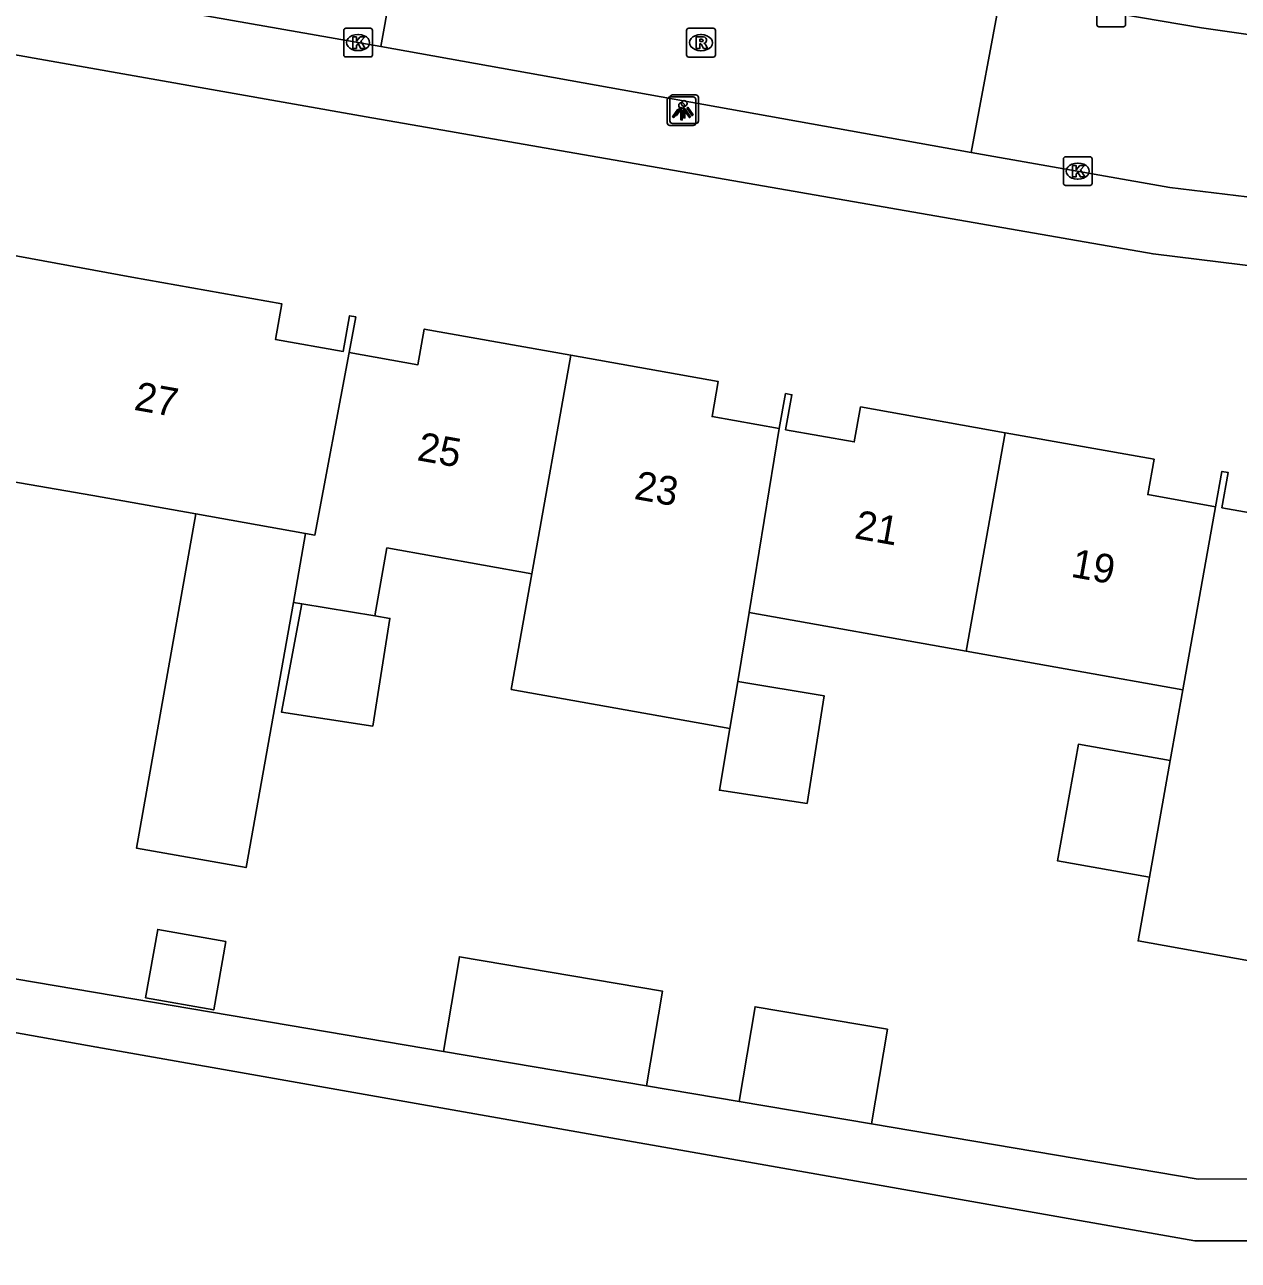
# Model space of a CAD drawing. Extents: x 163686 to 164493, y 382719 to 383870.
# Drawn here: x 164109.94 to 164152.21, y 383399.75 to 383442.78 of the extents above; entities that cross this region are included whole.
import ezdxf

# ---------------------------------------------------------------- set-up
doc = ezdxf.new("R2010")
doc.units = 0
for name, color, linetype in [('IMGEO_Kolk', 7, 'Continuous'), ('IMGEO_Lichtpunt', 7, 'Continuous'), ('IMGEO_Pand', 7, 'Continuous'), ('IMGEO_Pand_nummerreeks', 7, 'Continuous'), ('IMGEO_Rijbaan_lokaal_open', 7, 'Continuous'), ('IMGEO_Rioolput', 7, 'Continuous'), ('IMGEO_Voetpad_open', 7, 'Continuous')]:
    doc.layers.add(name, color=color, linetype=linetype)

msp = doc.modelspace()

# ---------------------------------------------------------------- linework, layer by layer
at = {"layer": 'IMGEO_Kolk'}
for p, q in [((164147.284, 383442.779), (164147.284, 383443.631)), ((164148.285, 383443.631), (164148.285, 383442.779)), ((164121.055, 383441.729), (164121.055, 383442.581)), ((164121.13, 383442.655), (164121.982, 383442.655)), ((164121.543, 383442.435), (164121.568, 383442.435)), ((164122.056, 383442.581), (164122.056, 383441.729)), ((164148.211, 383442.705), (164147.359, 383442.705)), ((164121.566, 383441.875), (164121.541, 383441.875)), ((164121.982, 383441.655), (164121.13, 383441.655)), ((164146.119, 383437.253), (164146.119, 383438.105)), ((164146.194, 383438.179), (164147.046, 383438.179)), ((164147.12, 383438.105), (164147.12, 383437.253)), ((164146.607, 383437.959), (164146.632, 383437.959)), ((164147.046, 383437.179), (164146.194, 383437.179)), ((164146.63, 383437.399), (164146.605, 383437.399))]:
    msp.add_line(p, q, dxfattribs=at)
for points in [[(164147.284, 383442.779), (164147.284, 383443.631)], [(164148.285, 383443.631), (164148.285, 383442.779)], [(164121.055, 383441.729), (164121.055, 383442.581)], [(164121.13, 383442.655), (164121.982, 383442.655)], [(164121.376, 383442.355), (164121.499, 383442.355), (164121.499, 383442.204), (164121.629, 383442.355), (164121.793, 383442.355), (164121.647, 383442.204), (164121.8, 383441.955), (164121.648, 383441.955), (164121.563, 383442.119), (164121.499, 383442.052), (164121.499, 383441.955), (164121.376, 383441.955), (164121.376, 383442.355)], [(164122.056, 383442.581), (164122.056, 383441.729)], [(164148.211, 383442.705), (164147.359, 383442.705)], [(164121.982, 383441.655), (164121.13, 383441.655)], [(164146.119, 383437.253), (164146.119, 383438.105)], [(164146.194, 383438.179), (164147.046, 383438.179)], [(164147.12, 383438.105), (164147.12, 383437.253)], [(164146.44, 383437.879), (164146.563, 383437.879), (164146.563, 383437.728), (164146.693, 383437.879), (164146.857, 383437.879), (164146.711, 383437.728), (164146.864, 383437.479), (164146.712, 383437.479), (164146.627, 383437.643), (164146.563, 383437.576), (164146.563, 383437.479), (164146.44, 383437.479), (164146.44, 383437.879)], [(164147.046, 383437.179), (164146.194, 383437.179)]]:
    msp.add_lwpolyline(points, dxfattribs=at)
for centre, start, end in [((164147.361, 383442.781), 181.552, 268.448), ((164147.361, 383442.781), 181.552, 268.448), ((164148.209, 383442.781), 271.552, 358.448), ((164148.209, 383442.781), 271.552, 358.448), ((164121.132, 383442.579), 91.552, 178.448), ((164121.132, 383442.579), 91.552, 178.448), ((164121.98, 383442.579), 1.552, 88.448), ((164121.98, 383442.579), 1.552, 88.448), ((164121.132, 383441.731), 181.552, 268.448), ((164121.132, 383441.731), 181.552, 268.448), ((164121.98, 383441.731), 271.552, 358.448), ((164121.98, 383441.731), 271.552, 358.448), ((164146.196, 383438.103), 91.552, 178.448), ((164146.196, 383438.103), 91.552, 178.448), ((164147.044, 383438.103), 1.552, 88.448), ((164147.044, 383438.103), 1.552, 88.448), ((164146.196, 383437.255), 181.552, 268.448), ((164146.196, 383437.255), 181.552, 268.448), ((164147.044, 383437.255), 271.552, 358.448), ((164147.044, 383437.255), 271.552, 358.448)]:
    msp.add_arc(centre, 0.0765, start, end, dxfattribs=at)
for centre, major_axis, ratio, start_param, end_param in [((164121.542, 383442.155), (-0.387, 0.002), 0.722429, 4.712389, 7.853982), ((164121.567, 383442.155), (-0.39, 0.002), 0.717154, 1.570796, 4.712389), ((164146.606, 383437.679), (-0.387, 0.002), 0.722429, 4.712389, 7.853982), ((164146.631, 383437.679), (-0.39, 0.002), 0.717154, 1.570796, 4.712389)]:
    msp.add_ellipse(centre, major_axis=major_axis, ratio=ratio, start_param=start_param, end_param=end_param, dxfattribs=at)
at = {"layer": 'IMGEO_Lichtpunt'}
for p, q in [((164132.322, 383440.171), (164132.322, 383439.364)), ((164132.322, 383440.171), (164132.322, 383439.364)), ((164132.414, 383440.24), (164132.414, 383439.433)), ((164132.414, 383440.24), (164132.414, 383439.433)), ((164133.224, 383440.266), (164132.416, 383440.266)), ((164133.224, 383440.266), (164132.416, 383440.266)), ((164133.316, 383440.335), (164132.508, 383440.335)), ((164133.316, 383440.335), (164132.508, 383440.335)), ((164133.318, 383439.364), (164133.318, 383440.171)), ((164133.318, 383439.364), (164133.318, 383440.171)), ((164133.41, 383439.433), (164133.41, 383440.24)), ((164133.41, 383439.433), (164133.41, 383440.24)), ((164132.508, 383439.339), (164133.316, 383439.339)), ((164132.508, 383439.339), (164133.316, 383439.339)), ((164132.416, 383439.27), (164133.224, 383439.27)), ((164132.416, 383439.27), (164133.224, 383439.27))]:
    msp.add_line(p, q, dxfattribs=at)
for points in [[(164132.696, 383439.835), (164132.735, 383439.807), (164132.547, 383439.545), (164132.509, 383439.572), (164132.696, 383439.835)], [(164132.788, 383439.904), (164132.827, 383439.876), (164132.639, 383439.614), (164132.601, 383439.641), (164132.788, 383439.904)], [(164132.798, 383439.787), (164132.845, 383439.787), (164132.845, 383439.465), (164132.798, 383439.465), (164132.798, 383439.787)], [(164132.89, 383439.856), (164132.937, 383439.856), (164132.937, 383439.534), (164132.89, 383439.534), (164132.89, 383439.856)], [(164132.908, 383439.807), (164132.946, 383439.834), (164133.133, 383439.572), (164133.094, 383439.544), (164132.908, 383439.807)], [(164133, 383439.876), (164133.038, 383439.903), (164133.225, 383439.641), (164133.186, 383439.613), (164133, 383439.876)]]:
    msp.add_lwpolyline(points, dxfattribs=at)
for centre in [(164132.913, 383440.038), (164132.821, 383439.969)]:
    msp.add_circle(centre, 0.0994, dxfattribs=at)
for centre, start, end in [((164132.416, 383440.171), 90, 180), ((164132.416, 383440.171), 90, 180), ((164132.508, 383440.24), 90, 180), ((164132.508, 383440.24), 90, 180), ((164133.224, 383440.171), 0, 90), ((164133.224, 383440.171), 0, 90), ((164133.316, 383440.24), 0, 90), ((164133.316, 383440.24), 0, 90), ((164132.416, 383439.364), 180, 270), ((164132.416, 383439.364), 180, 270), ((164132.508, 383439.433), 180, 270), ((164132.508, 383439.433), 180, 270), ((164133.224, 383439.364), 270, 0), ((164133.224, 383439.364), 270, 360), ((164133.316, 383439.433), 270, 0), ((164133.316, 383439.433), 270, 360)]:
    msp.add_arc(centre, 0.0946, start, end, dxfattribs=at)
at = {"layer": 'IMGEO_Pand'}
for points in [[(164109.26, 383434.803), (164113.676, 383433.992), (164118.895, 383433.06), (164118.673, 383431.82), (164121.036, 383431.399), (164121.259, 383432.64), (164121.476, 383432.602), (164121.243, 383431.364)], [(164121.243, 383431.364), (164123.637, 383430.937), (164123.859, 383432.178), (164128.967, 383431.266)], [(164121.243, 383431.364), (164120.049, 383425.003), (164119.728, 383425.06)], [(164127.61, 383423.655), (164128.967, 383431.266)], [(164128.967, 383431.266), (164134.1, 383430.349), (164133.883, 383429.129), (164136.226, 383428.711)], [(164136.226, 383428.711), (164136.445, 383429.931), (164136.662, 383429.894), (164136.444, 383428.674), (164138.838, 383428.247), (164139.057, 383429.468), (164144.089, 383428.569)], [(164135.171, 383422.306), (164136.226, 383428.711)], [(164142.731, 383420.958), (164144.089, 383428.569)], [(164144.089, 383428.569), (164149.276, 383427.643), (164149.057, 383426.413), (164151.42, 383425.992)], [(164115.908, 383425.741), (164112.318, 383426.381), (164107.873, 383427.154)], [(164151.42, 383425.992), (164151.64, 383427.222), (164151.857, 383427.184), (164151.638, 383425.954), (164154.011, 383425.531), (164154.232, 383426.762), (164159.381, 383425.842), (164158.657, 383421.786), (164159.85, 383421.574), (164160.578, 383420.53), (164159.803, 383416.179), (164158.747, 383415.443), (164154.15, 383416.261), (164153.052, 383410.098), (164148.72, 383410.869), (164149.115, 383413.086)], [(164151.42, 383425.992), (164150.277, 383419.613)], [(164119.3, 383422.66), (164117.653, 383413.421), (164113.833, 383414.102), (164115.908, 383425.741)], [(164115.908, 383425.741), (164119.728, 383425.06)], [(164119.728, 383425.06), (164119.3, 383422.66)], [(164127.61, 383423.655), (164122.56, 383424.555), (164122.138, 383422.187)], [(164134.506, 383418.271), (164126.892, 383419.629), (164127.61, 383423.655)], [(164122.138, 383422.187), (164122.666, 383422.099), (164122.068, 383418.353), (164118.891, 383418.835), (164119.6, 383422.61)], [(164119.6, 383422.61), (164119.3, 383422.66)], [(164119.6, 383422.61), (164122.138, 383422.187)], [(164135.171, 383422.306), (164134.775, 383419.904)], [(164142.731, 383420.958), (164135.171, 383422.306)], [(164150.277, 383419.613), (164142.731, 383420.958)], [(164134.775, 383419.904), (164137.788, 383419.402), (164137.19, 383415.656), (164134.137, 383416.119), (164134.506, 383418.271)], [(164134.506, 383418.271), (164134.775, 383419.904)], [(164149.838, 383417.148), (164150.277, 383419.613)], [(164149.115, 383413.086), (164145.917, 383413.656), (164146.641, 383417.718), (164149.838, 383417.148)], [(164149.838, 383417.148), (164149.115, 383413.086)], [(164116.954, 383410.849), (164116.53, 383408.467), (164114.155, 383408.89), (164114.58, 383411.272), (164116.954, 383410.849)], [(164124.527, 383407.017), (164125.085, 383410.318), (164132.156, 383409.122), (164131.598, 383405.821)], [(164134.825, 383405.276), (164135.384, 383408.576), (164139.993, 383407.796), (164139.435, 383404.497)], [(164131.598, 383405.821), (164124.527, 383407.017)], [(164134.825, 383405.276), (164139.435, 383404.497)]]:
    msp.add_lwpolyline(points, dxfattribs=at)
at = {"layer": 'IMGEO_Rijbaan_lokaal_open'}
for points in [[(164123.332, 383447.475), (164122.347, 383442.019)], [(164142.909, 383438.334), (164143.938, 383443.868)], [(164143.938, 383443.868), (164150.93, 383442.666), (164154.333, 383442.182), (164157.865, 383441.878), (164168.137, 383441.639), (164187.4, 383441.347)], [(164122.347, 383442.019), (164115.395, 383443.24)], [(164122.347, 383442.019), (164142.909, 383438.334)], [(164163.3, 383436.138), (164154.039, 383436.604), (164149.832, 383437.111), (164142.909, 383438.334)]]:
    msp.add_lwpolyline(points, dxfattribs=at)
at = {"layer": 'IMGEO_Rioolput'}
for p, q in [((164132.998, 383441.728), (164132.998, 383442.58)), ((164133.073, 383442.654), (164133.925, 383442.654)), ((164133.486, 383442.434), (164133.511, 383442.434)), ((164133.999, 383442.58), (164133.999, 383441.728)), ((164133.509, 383441.874), (164133.484, 383441.874)), ((164133.925, 383441.654), (164133.073, 383441.654))]:
    msp.add_line(p, q, dxfattribs=at)
for points in [[(164132.998, 383441.728), (164132.998, 383442.58)], [(164133.073, 383442.654), (164133.925, 383442.654)], [(164133.587, 383442.352), (164133.335, 383442.354), (164133.335, 383441.954)], [(164133.999, 383442.58), (164133.999, 383441.728)], [(164133.335, 383441.954), (164133.459, 383441.954), (164133.459, 383442.116), (164133.47, 383442.116)], [(164133.513, 383442.273), (164133.459, 383442.273), (164133.459, 383442.192)], [(164133.459, 383442.192), (164133.511, 383442.192)], [(164133.517, 383442.087), (164133.588, 383441.954), (164133.728, 383441.954), (164133.663, 383442.08)], [(164133.925, 383441.654), (164133.073, 383441.654)]]:
    msp.add_lwpolyline(points, dxfattribs=at)
for centre, radius, start, end in [((164133.075, 383442.578), 0.0765, 91.552, 178.448), ((164133.075, 383442.578), 0.0765, 91.552, 178.448), ((164133.586, 383442.242), 0.109, 350.3612, 89.416), ((164133.923, 383442.578), 0.0765, 1.552, 88.448), ((164133.923, 383442.578), 0.0765, 1.552, 88.448), ((164133.469, 383442.063), 0.0533, 26.0293, 88.6989), ((164133.495, 383442.381), 0.19, 274.7715, 282.9687), ((164133.519, 383442.177), 0.0964, 77.0061, 93.1865), ((164133.533, 383442.234), 0.0378, 276.6634, 79.6772), ((164133.584, 383442.242), 0.112, 277.5842, 350.9817), ((164133.568, 383442.027), 0.108, 29.5134, 73.7905), ((164133.075, 383441.73), 0.0765, 181.552, 268.448), ((164133.075, 383441.73), 0.0765, 181.552, 268.448), ((164133.923, 383441.73), 0.0765, 271.552, 358.448), ((164133.923, 383441.73), 0.0765, 271.552, 358.448)]:
    msp.add_arc(centre, radius, start, end, dxfattribs=at)
for centre, major_axis, ratio, start_param, end_param in [((164133.485, 383442.154), (-0.387, 0.002), 0.722429, 4.712389, 7.853982), ((164133.51, 383442.154), (-0.39, 0.002), 0.717154, 1.570796, 4.712389)]:
    msp.add_ellipse(centre, major_axis=major_axis, ratio=ratio, start_param=start_param, end_param=end_param, dxfattribs=at)
at = {"layer": 'IMGEO_Voetpad_open'}
for points in [[(164227.656, 383432.711), (164161.852, 383433.639), (164157.468, 383433.85), (164153.861, 383434.232), (164149.244, 383434.797), (164121.841, 383439.57), (164059.555, 383450.587)], [(164052.275, 383419.475), (164075.895, 383415.261), (164124.527, 383407.017)], [(164169.036, 383402.576), (164194.608, 383402.068), (164215.569, 383401.938), (164215.569, 383400.883), (164218.209, 383400.883), (164218.209, 383399.747), (164180.995, 383400.427), (164162.073, 383400.427), (164150.701, 383400.427), (164112.46, 383407.175), (164108.867, 383407.809)], [(164131.598, 383405.821), (164134.825, 383405.276)], [(164139.435, 383404.497), (164150.808, 383402.576), (164168.219, 383402.592), (164168.966, 383402.577)]]:
    msp.add_lwpolyline(points, dxfattribs=at)

# ---------------------------------------------------------------- texts
at = {"layer": 'IMGEO_Pand_nummerreeks'}
for s, rotation, p in [('27', 349.8988, (164113.719, 383429.371)), ('25', 349.8873, (164123.577, 383427.616)), ('23', 349.8873, (164131.137, 383426.268)), ('21', 349.8878, (164138.809, 383424.899)), ('19', 349.8878, (164146.348, 383423.555))]:
    msp.add_text(s, height=1, rotation=rotation, dxfattribs=at).set_placement(p)

doc.saveas('drawing.dxf')
